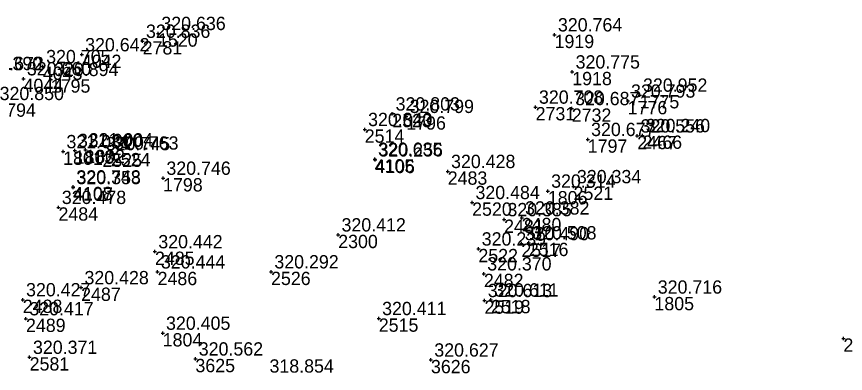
# Model space of a CAD drawing. Extents: x -829398 to -819400, y -1074439 to -1067977.
# Drawn here: x -821989.1 to -821914.3, y -1070365.9 to -1070333.7 of the extents above; entities that cross this region are included whole.
import ezdxf

# ---------------------------------------------------------------- set-up
doc = ezdxf.new("R2010")
doc.units = 0
for name, color, linetype in [('Vrstva 60', 7, 'Continuous'), ('Vrstva 61', 7, 'Continuous'), ('Čísla bodů_doměření_2012', 7, 'Continuous')]:
    doc.layers.add(name, color=color, linetype=linetype)

# ---------------------------------------------------------------- blocks, each defined once
blk = doc.blocks.new('BOD')
at = {"layer": 'Čísla bodů_doměření_2012'}
for p, q in [((-0.15, 0), (0.15, 0)), ((0, -0.15), (0, 0.15))]:
    blk.add_line(p, q, dxfattribs=at)

msp = doc.modelspace()

# ---------------------------------------------------------------- linework, layer by layer
at = {"layer": 'Vrstva 60'}
msp.add_line((-821983.853, -1070345.825), (-821983.853, -1070345.825), dxfattribs=at)

# ---------------------------------------------------------------- block references
for p in [(-821976.336, -1070335.267), (-821976.336, -1070335.267), (-821940.575, -1070335.392), (-821940.575, -1070335.392), (-821977.723, -1070335.97), (-821977.723, -1070335.97), (-821983.21, -1070337.186), (-821983.21, -1070337.186), (-821986.724, -1070338.26), (-821986.724, -1070338.26), (-821938.98, -1070338.74), (-821938.98, -1070338.74), (-821988.466, -1070339.354), (-821988.466, -1070339.354), (-821986.01, -1070339.415), (-821986.01, -1070339.415), (-821933.984, -1070341.366), (-821933.984, -1070341.366), (-821932.901, -1070340.833), (-821932.901, -1070340.833), (-821942.286, -1070341.913), (-821942.286, -1070341.913), (-821939.027, -1070342.044), (-821939.027, -1070342.044), (-821955.212, -1070342.529), (-821955.212, -1070342.529), (-821953.948, -1070342.752), (-821953.948, -1070342.752), (-821957.695, -1070343.933), (-821957.695, -1070343.933), (-821937.584, -1070344.831), (-821933.119, -1070344.514), (-821933.119, -1070344.514), (-821932.65, -1070344.481), (-821932.65, -1070344.481), (-821984.894, -1070345.93), (-821984.894, -1070345.93), (-821983.853, -1070345.825), (-821982.891, -1070345.769), (-821982.891, -1070345.769), (-821981.353, -1070346.115), (-821981.353, -1070346.115), (-821980.593, -1070346.056), (-821980.593, -1070346.056), (-821956.795, -1070346.618), (-821956.748, -1070346.676), (-821950.212, -1070347.719), (-821950.212, -1070347.719), (-821975.881, -1070348.329), (-821983.998, -1070349.115), (-821983.985, -1070349.171), (-821941.186, -1070349.49), (-821941.186, -1070349.49), (-821938.864, -1070349.089), (-821938.864, -1070349.089), (-821985.312, -1070350.961), (-821985.312, -1070350.961), (-821948.011, -1070350.522), (-821948.011, -1070350.522), (-821945.128, -1070352.066), (-821945.128, -1070352.066), (-821943.536, -1070351.917), (-821943.536, -1070351.917), (-821960.089, -1070353.441), (-821960.089, -1070353.441), (-821947.446, -1070354.711), (-821947.446, -1070354.711), (-821943.569, -1070354.233), (-821943.569, -1070354.233), (-821942.898, -1070354.157), (-821942.898, -1070354.157), (-821976.613, -1070354.959), (-821976.613, -1070354.959), (-821976.376, -1070356.781), (-821976.376, -1070356.781), (-821966.145, -1070356.773), (-821966.145, -1070356.773), (-821946.949, -1070356.958), (-821946.949, -1070356.958), (-821983.27, -1070358.204), (-821983.27, -1070358.204), (-821988.536, -1070359.292), (-821988.536, -1070359.292), (-821946.901, -1070359.363), (-821946.901, -1070359.363), (-821946.312, -1070359.312), (-821946.312, -1070359.312), (-821931.571, -1070359.05), (-821931.571, -1070359.05), (-821988.244, -1070361.006), (-821988.244, -1070361.006), (-821956.428, -1070360.987), (-821956.428, -1070360.987), (-821975.916, -1070362.313), (-821975.916, -1070362.313), (-821914.529, -1070362.79), (-821914.529, -1070362.79), (-821987.913, -1070364.487), (-821987.913, -1070364.487), (-821972.963, -1070364.635), (-821972.963, -1070364.635), (-821951.724, -1070364.73), (-821951.724, -1070364.73)]:
    msp.add_blockref('BOD', p, dxfattribs=at)

# ---------------------------------------------------------------- texts
for s, p in [('1520', (-821976.336, -1070336.467)), ('2781', (-821977.723, -1070337.17)), ('1919', (-821940.575, -1070336.592)), ('4042', (-821983.21, -1070338.386)), ('4043', (-821986.724, -1070339.46)), ('1918', (-821938.98, -1070339.94)), ('4044', (-821988.466, -1070340.554)), ('1795', (-821986.01, -1070340.615)), ('1775', (-821932.901, -1070342.033)), ('1794', (-821990.922, -1070342.787)), ('2731', (-821942.286, -1070343.113)), ('2732', (-821939.027, -1070343.244)), ('1776', (-821933.984, -1070342.566)), ('2523', (-821955.212, -1070343.729)), ('1796', (-821953.948, -1070343.952)), ('2514', (-821957.695, -1070345.133)), ('1797', (-821937.584, -1070346.031)), ('2467', (-821933.119, -1070345.714)), ('2466', (-821932.65, -1070345.681)), ('1802', (-821982.891, -1070346.969)), ('1801', (-821984.894, -1070347.13)), ('1803', (-821983.853, -1070347.025)), ('2525', (-821981.353, -1070347.315)), ('2524', (-821980.593, -1070347.256)), ('4105', (-821956.795, -1070347.818)), ('4106', (-821956.748, -1070347.876)), ('2483', (-821950.212, -1070348.919)), ('1798', (-821975.881, -1070349.529)), ('4108', (-821983.998, -1070350.315)), ('4107', (-821983.985, -1070350.371)), ('1806', (-821941.186, -1070350.69)), ('2521', (-821938.864, -1070350.289)), ('2484', (-821985.312, -1070352.161)), ('2520', (-821948.011, -1070351.722)), ('2481', (-821945.128, -1070353.266)), ('2480', (-821943.536, -1070353.117)), ('2300', (-821960.089, -1070354.641)), ('2522', (-821947.446, -1070355.911)), ('2517', (-821943.569, -1070355.433)), ('2516', (-821942.898, -1070355.357)), ('2485', (-821976.613, -1070356.159)), ('2486', (-821976.376, -1070357.981)), ('2526', (-821966.145, -1070357.973)), ('2482', (-821946.949, -1070358.158)), ('2487', (-821983.27, -1070359.404)), ('1805', (-821931.571, -1070360.25)), ('2488', (-821988.536, -1070360.492)), ('2519', (-821946.901, -1070360.563)), ('2518', (-821946.312, -1070360.512)), ('2489', (-821988.244, -1070362.206)), ('2515', (-821956.428, -1070362.187)), ('1804', (-821975.916, -1070363.513)), ('2257', (-821914.529, -1070363.99)), ('2581', (-821987.913, -1070365.687)), ('3625', (-821972.963, -1070365.835)), ('3626', (-821951.724, -1070365.93))]:
    msp.add_text(s, height=1.2, dxfattribs=at).set_placement(p)
at = {"layer": 'Vrstva 61'}
for s, p in [('320.636', (-821976.036, -1070334.967)), ('320.836', (-821977.423, -1070335.67)), ('320.764', (-821940.275, -1070335.092)), ('320.642', (-821982.91, -1070336.886)), ('320.705', (-821986.424, -1070337.96)), ('320.390', (-821992.586, -1070338.581)), ('320.672', (-821992.439, -1070338.586)), ('320.775', (-821938.68, -1070338.44)), ('320.660', (-821988.166, -1070339.054)), ('320.894', (-821985.71, -1070339.115)), ('320.952', (-821932.601, -1070340.533)), ('320.850', (-821990.622, -1070341.287)), ('320.708', (-821941.986, -1070341.613)), ('320.687', (-821938.727, -1070341.744)), ('320.793', (-821933.684, -1070341.066)), ('320.803', (-821954.912, -1070342.229)), ('320.799', (-821953.648, -1070342.452)), ('320.840', (-821957.395, -1070343.633)), ('320.677', (-821937.284, -1070344.531)), ('320.556', (-821932.819, -1070344.214)), ('320.240', (-821932.35, -1070344.181)), ('321.004', (-821982.591, -1070345.469)), ('321.031', (-821984.594, -1070345.63)), ('321.000', (-821983.553, -1070345.525)), ('320.745', (-821981.053, -1070345.815)), ('320.763', (-821980.293, -1070345.756)), ('320.635', (-821956.495, -1070346.318)), ('320.256', (-821956.448, -1070346.376)), ('320.428', (-821949.912, -1070347.419)), ('320.746', (-821975.581, -1070348.029)), ('320.743', (-821983.698, -1070348.815)), ('320.358', (-821983.685, -1070348.871)), ('320.314', (-821940.886, -1070349.19)), ('320.334', (-821938.564, -1070348.789)), ('320.478', (-821985.012, -1070350.661)), ('320.484', (-821947.711, -1070350.222)), ('320.385', (-821944.828, -1070351.766)), ('320.382', (-821943.236, -1070351.617)), ('320.412', (-821959.789, -1070353.141)), ('320.239', (-821947.146, -1070354.411)), ('320.490', (-821943.269, -1070353.933)), ('320.508', (-821942.598, -1070353.857)), ('320.442', (-821976.313, -1070354.659)), ('320.444', (-821976.076, -1070356.481)), ('320.292', (-821965.845, -1070356.473)), ('320.370', (-821946.649, -1070356.658)), ('320.428', (-821982.97, -1070357.904)), ('320.716', (-821931.271, -1070358.75)), ('320.427', (-821988.236, -1070358.992)), ('320.613', (-821946.601, -1070359.063)), ('320.611', (-821946.012, -1070359.012)), ('320.417', (-821987.944, -1070360.706)), ('320.411', (-821956.128, -1070360.687)), ('320.405', (-821975.616, -1070362.013)), ('320.371', (-821987.613, -1070364.187)), ('320.562', (-821972.663, -1070364.335)), ('320.627', (-821951.424, -1070364.43)), ('318.854', (-821966.284, -1070365.875))]:
    msp.add_text(s, height=1.2, dxfattribs=at).set_placement(p)

doc.saveas('drawing.dxf')
